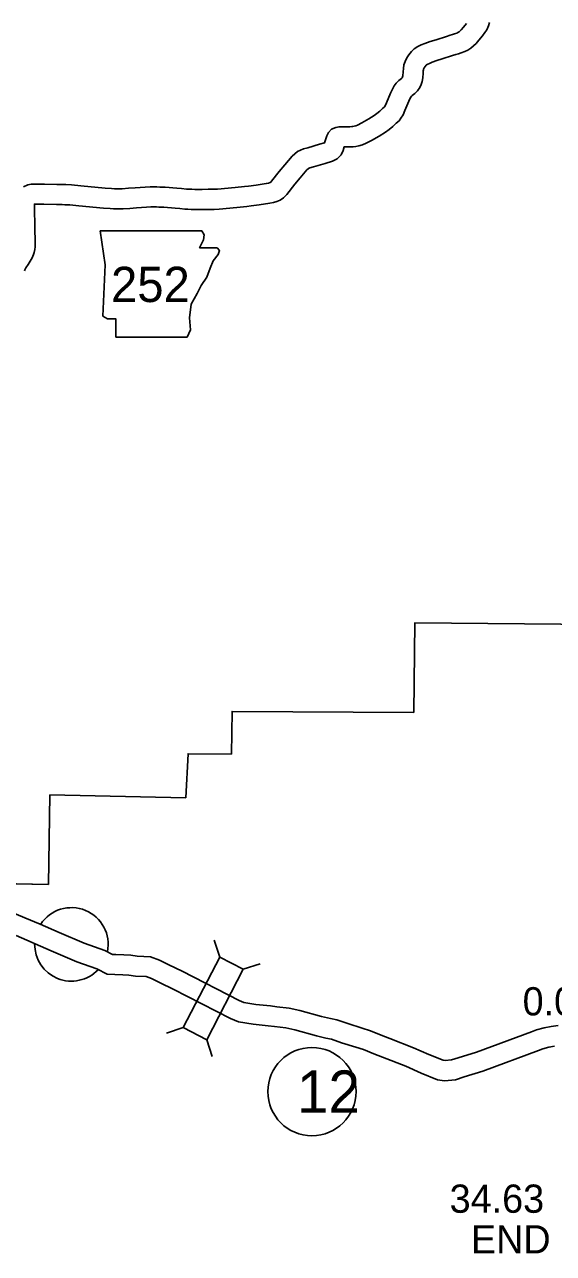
# Model space of a CAD drawing. Extents: x -939622 to -934245, y 1383184 to 1385301.
# Drawn here: x -936340.7 to -936316.9, y 1384400.9 to 1384456 of the extents above; entities that cross this region are included whole.
import ezdxf

# ---------------------------------------------------------------- set-up
doc = ezdxf.new("R2010")
doc.units = 0
for name, color, linetype in [('Level 10', 7, 'Continuous'), ('Level 15', 7, 'Continuous'), ('Level 2', 7, 'Continuous'), ('Level 20', 7, 'Continuous'), ('Level 21', 7, 'Continuous'), ('Level 24', 7, 'Continuous'), ('Level 25', 7, 'Continuous'), ('Level 27', 7, 'Continuous')]:
    doc.layers.add(name, color=color, linetype=linetype)

msp = doc.modelspace()

# ---------------------------------------------------------------- linework, layer by layer
at = {"layer": 'Level 10'}
for points in [[(-936322.712, 1384455.178), (-936322.466, 1384455.271), (-936322.199, 1384455.353), (-936321.743, 1384455.501), (-936321.571, 1384455.553), (-936321.468, 1384455.581), (-936321.382, 1384455.61), (-936321.274, 1384455.648), (-936321.226, 1384455.672), (-936321.176, 1384455.703), (-936321.143, 1384455.731), (-936321.076, 1384455.799), (-936320.979, 1384455.911), (-936320.841, 1384456.077)], [(-936322.39, 1384454.337), (-936322.174, 1384454.419), (-936321.928, 1384454.495), (-936321.474, 1384454.642), (-936321.323, 1384454.687), (-936321.205, 1384454.72), (-936321.088, 1384454.76), (-936320.918, 1384454.819), (-936320.786, 1384454.887), (-936320.647, 1384454.971), (-936320.528, 1384455.073), (-936320.414, 1384455.189), (-936320.294, 1384455.327), (-936320.128, 1384455.526), (-936320.022, 1384455.675), (-936319.93, 1384455.801), (-936319.859, 1384455.971), (-936319.816, 1384456.128)], [(-936340.381, 1384448.864), (-936340.214, 1384448.872), (-936340.06, 1384448.869), (-936339.783, 1384448.862), (-936339.223, 1384448.853), (-936338.972, 1384448.851), (-936338.818, 1384448.846), (-936338.565, 1384448.831), (-936338.149, 1384448.789), (-936337.06, 1384448.692), (-936336.772, 1384448.67), (-936336.634, 1384448.661), (-936336.524, 1384448.657), (-936336.404, 1384448.655), (-936336.294, 1384448.659), (-936336.012, 1384448.681), (-936335.709, 1384448.7), (-936335.261, 1384448.73), (-936335.032, 1384448.742), (-936334.866, 1384448.745), (-936334.734, 1384448.745), (-936334.6, 1384448.74), (-936334.368, 1384448.728), (-936333.835, 1384448.683), (-936333.632, 1384448.667), (-936333.413, 1384448.649), (-936333.296, 1384448.642), (-936333.165, 1384448.636), (-936333.025, 1384448.631), (-936332.703, 1384448.629), (-936332.432, 1384448.636), (-936332.194, 1384448.636), (-936332.01, 1384448.647), (-936331.228, 1384448.713), (-936330.807, 1384448.756), (-936330.623, 1384448.78), (-936330.279, 1384448.828), (-936329.828, 1384448.897), (-936329.725, 1384448.919), (-936329.647, 1384448.941), (-936329.635, 1384448.946), (-936329.586, 1384448.996), (-936329.254, 1384449.433), (-936328.993, 1384449.742), (-936328.665, 1384450.123), (-936328.551, 1384450.234), (-936328.431, 1384450.332), (-936328.285, 1384450.401), (-936328.155, 1384450.449), (-936327.966, 1384450.506), (-936327.439, 1384450.665), (-936327.212, 1384450.728), (-936327.114, 1384451.041), (-936327.034, 1384451.19), (-936326.898, 1384451.336), (-936326.711, 1384451.417), (-936326.561, 1384451.444), (-936326.435, 1384451.447), (-936326.256, 1384451.445), (-936326.077, 1384451.445), (-936325.988, 1384451.449), (-936325.945, 1384451.452), (-936325.89, 1384451.464), (-936325.81, 1384451.487), (-936325.728, 1384451.522), (-936325.539, 1384451.619), (-936325.225, 1384451.8), (-936324.98, 1384451.949), (-936324.866, 1384452.036), (-936324.735, 1384452.141), (-936324.606, 1384452.259), (-936324.543, 1384452.319), (-936324.524, 1384452.343), (-936324.481, 1384452.41), (-936324.431, 1384452.525), (-936324.254, 1384452.951), (-936324.168, 1384453.138), (-936324.086, 1384453.283), (-936323.991, 1384453.403), (-936323.882, 1384453.518), (-936323.763, 1384453.61), (-936323.733, 1384453.641), (-936323.715, 1384453.666), (-936323.707, 1384453.682), (-936323.701, 1384453.731), (-936323.69, 1384453.913), (-936323.676, 1384454.064), (-936323.652, 1384454.22), (-936323.6, 1384454.378), (-936323.519, 1384454.536), (-936323.431, 1384454.673), (-936323.305, 1384454.828), (-936323.184, 1384454.937), (-936323.025, 1384455.041), (-936322.869, 1384455.117), (-936322.712, 1384455.178)], [(-936340.237, 1384447.975), (-936340.21, 1384447.972), (-936340.078, 1384447.97), (-936339.801, 1384447.963), (-936339.234, 1384447.953), (-936338.991, 1384447.951), (-936338.859, 1384447.947), (-936338.636, 1384447.934), (-936338.234, 1384447.893), (-936337.135, 1384447.795), (-936336.836, 1384447.772), (-936336.679, 1384447.762), (-936336.549, 1384447.757), (-936336.396, 1384447.754), (-936336.243, 1384447.76), (-936335.948, 1384447.783), (-936335.651, 1384447.802), (-936335.207, 1384447.832), (-936335.002, 1384447.843), (-936334.859, 1384447.845), (-936334.751, 1384447.845), (-936334.64, 1384447.841), (-936334.428, 1384447.83), (-936333.908, 1384447.786), (-936333.705, 1384447.77), (-936333.475, 1384447.751), (-936333.344, 1384447.744), (-936333.202, 1384447.736), (-936333.042, 1384447.732), (-936332.695, 1384447.729), (-936332.42, 1384447.736), (-936332.169, 1384447.736), (-936331.947, 1384447.749), (-936331.145, 1384447.817), (-936330.702, 1384447.862), (-936330.502, 1384447.888), (-936330.149, 1384447.937), (-936329.667, 1384448.011), (-936329.508, 1384448.045), (-936329.359, 1384448.087), (-936329.209, 1384448.145), (-936329.058, 1384448.248), (-936328.903, 1384448.407), (-936328.551, 1384448.87), (-936328.309, 1384449.158), (-936328.009, 1384449.506), (-936327.952, 1384449.561), (-936327.948, 1384449.565), (-936327.936, 1384449.57), (-936327.868, 1384449.596), (-936327.706, 1384449.645), (-936327.189, 1384449.8), (-936326.85, 1384449.895), (-936326.64, 1384450.004), (-936326.46, 1384450.178), (-936326.38, 1384450.373), (-936326.326, 1384450.546), (-936326.262, 1384450.545), (-936326.058, 1384450.545), (-936325.93, 1384450.55), (-936325.811, 1384450.56), (-936325.672, 1384450.59), (-936325.507, 1384450.637), (-936325.344, 1384450.708), (-936325.109, 1384450.828), (-936324.767, 1384451.026), (-936324.472, 1384451.205), (-936324.313, 1384451.326), (-936324.149, 1384451.457), (-936323.991, 1384451.602), (-936323.87, 1384451.717), (-936323.787, 1384451.827), (-936323.686, 1384451.982), (-936323.603, 1384452.172), (-936323.429, 1384452.591), (-936323.367, 1384452.727), (-936323.338, 1384452.777), (-936323.309, 1384452.814), (-936323.274, 1384452.851), (-936323.167, 1384452.934), (-936323.04, 1384453.061), (-936322.942, 1384453.202), (-936322.873, 1384453.337), (-936322.826, 1384453.483), (-936322.804, 1384453.645), (-936322.792, 1384453.846), (-936322.783, 1384453.955), (-936322.775, 1384454.007), (-936322.767, 1384454.029), (-936322.737, 1384454.087), (-936322.7, 1384454.145), (-936322.65, 1384454.207), (-936322.633, 1384454.222), (-936322.58, 1384454.257), (-936322.509, 1384454.291), (-936322.39, 1384454.337)], [(-936340.719, 1384448.754), (-936340.524, 1384448.84), (-936340.381, 1384448.864)], [(-936340.68, 1384444.974), (-936340.665, 1384445.022), (-936340.649, 1384445.055), (-936340.612, 1384445.118), (-936340.516, 1384445.268), (-936340.33, 1384445.563), (-936340.271, 1384445.706), (-936340.247, 1384445.8), (-936340.215, 1384445.929), (-936340.199, 1384446.051), (-936340.196, 1384446.185), (-936340.194, 1384446.351), (-936340.208, 1384446.812), (-936340.233, 1384447.921), (-936340.232, 1384447.958), (-936340.229, 1384447.975), (-936340.228, 1384447.977), (-936340.237, 1384447.975)]]:
    msp.add_lwpolyline(points, dxfattribs=at)
at = {"layer": 'Level 15'}
for points in [[(-936343.319, 1384416.281), (-936342.97, 1384416.269), (-936342.607, 1384416.228), (-936342.298, 1384416.184), (-936341.943, 1384416.162), (-936341.622, 1384416.162), (-936341.053, 1384416.097), (-936340.663, 1384415.939), (-936339.97, 1384415.659)], [(-936339.974, 1384415.647), (-936339.126, 1384415.276), (-936337.997, 1384414.806), (-936337.065, 1384414.469), (-936336.719, 1384414.294), (-936336.579, 1384414.285), (-936336.225, 1384414.276), (-936335.903, 1384414.253), (-936335.616, 1384414.215), (-936335.028, 1384414.19), (-936334.62, 1384414.037), (-936334.201, 1384413.828), (-936333.605, 1384413.547), (-936331.05, 1384412.23), (-936330.83, 1384412.139), (-936330.292, 1384412.052), (-936329.638, 1384411.979), (-936329.353, 1384411.948), (-936328.806, 1384411.887), (-936328.32, 1384411.778), (-936327.347, 1384411.507), (-936326.95, 1384411.418), (-936326.654, 1384411.352), (-936326.167, 1384411.188), (-936325.53, 1384410.988), (-936325.155, 1384410.868), (-936324.665, 1384410.668), (-936324.284, 1384410.517), (-936323.219, 1384410.105), (-936322.531, 1384409.795), (-936321.896, 1384409.541), (-936321.799, 1384409.525), (-936321.515, 1384409.556), (-936321.21, 1384409.651), (-936320.397, 1384409.907), (-936317.927, 1384410.825), (-936317.7, 1384410.913), (-936317.355, 1384411.004), (-936317.042, 1384411.066), (-936316.723, 1384411.107)], [(-936341.05, 1384415.136), (-936339.48, 1384414.449), (-936338.323, 1384413.967), (-936337.422, 1384413.641), (-936336.961, 1384413.409), (-936336.62, 1384413.386), (-936336.268, 1384413.377), (-936335.996, 1384413.358), (-936335.695, 1384413.317), (-936335.21, 1384413.297), (-936334.98, 1384413.211), (-936334.593, 1384413.018), (-936334.003, 1384412.739), (-936331.428, 1384411.412), (-936331.076, 1384411.267), (-936330.414, 1384411.161), (-936329.736, 1384411.084), (-936329.451, 1384411.054), (-936328.955, 1384410.998), (-936328.54, 1384410.905), (-936327.567, 1384410.635), (-936327.147, 1384410.539), (-936326.896, 1384410.484), (-936326.446, 1384410.332), (-936325.802, 1384410.13), (-936325.462, 1384410.021), (-936325.001, 1384409.833), (-936324.613, 1384409.679), (-936323.567, 1384409.275), (-936322.883, 1384408.967), (-936322.14, 1384408.669), (-936321.824, 1384408.617), (-936321.33, 1384408.671), (-936320.941, 1384408.792), (-936320.105, 1384409.055), (-936317.607, 1384409.984), (-936317.422, 1384410.056), (-936317.152, 1384410.127), (-936316.897, 1384410.177)]]:
    msp.add_lwpolyline(points, dxfattribs=at)
at = {"layer": 'Level 2'}
for points in [[(-936357.586, 1384412.304), (-936354.205, 1384413.743), (-936351.973, 1384413.712), (-936351.848, 1384417.693), (-936339.598, 1384417.434), (-936339.533, 1384421.453), (-936333.441, 1384421.326), (-936333.337, 1384423.299), (-936331.389, 1384423.287), (-936331.362, 1384425.199), (-936323.21, 1384425.157), (-936323.154, 1384429.182), (-936314.965, 1384429.11), (-936314.714, 1384443.093)], [(-936343.366, 1384417.513), (-936339.598, 1384417.434), (-936339.533, 1384421.453), (-936333.441, 1384421.326), (-936333.337, 1384423.299), (-936331.389, 1384423.287), (-936331.362, 1384425.199), (-936323.21, 1384425.157), (-936323.154, 1384429.182), (-936314.965, 1384429.11)]]:
    msp.add_lwpolyline(points, dxfattribs=at)
at = {"layer": 'Level 20'}
for p, q in [((-936331.917, 1384414.175), (-936332.158, 1384414.93)), ((-936330.861, 1384413.631), (-936330.107, 1384413.872)), ((-936333.55, 1384411.007), (-936334.304, 1384410.766)), ((-936332.494, 1384410.463), (-936332.253, 1384409.709))]:
    msp.add_line(p, q, dxfattribs=at)
msp.add_lwpolyline([(-936331.917, 1384414.175), (-936333.55, 1384411.007), (-936332.494, 1384410.463), (-936330.861, 1384413.631)], close=True, dxfattribs=at)
at = {"layer": 'Level 21'}
msp.add_lwpolyline([(-936337.285, 1384446.775), (-936337.057, 1384445.252), (-936337.158, 1384442.943), (-936336.955, 1384442.816), (-936336.575, 1384442.816), (-936336.575, 1384442.004), (-936333.377, 1384442.004), (-936333.225, 1384442.334), (-936333.276, 1384442.867), (-936333.199, 1384443.476), (-936332.92, 1384443.958), (-936332.743, 1384444.313), (-936332.489, 1384444.694), (-936332.337, 1384445.1), (-936332.21, 1384445.43), (-936331.981, 1384445.709), (-936331.931, 1384445.886), (-936332.032, 1384446.013), (-936332.819, 1384446.013), (-936332.641, 1384446.369), (-936332.616, 1384446.597), (-936332.721, 1384446.772)], close=True, dxfattribs=at)
at = {"layer": 'Level 24'}
for start, end in [(348.435, 146.7325), (179.2843, 316.5397)]:
    msp.add_arc((-936338.569, 1384414.744), 1.65, start, end, dxfattribs=at)
at = {"layer": 'Level 27'}
msp.add_circle((-936327.778, 1384408.135), 1.98, dxfattribs=at)

# ---------------------------------------------------------------- texts
at = {"layer": 'Level 21'}
msp.add_text('252', height=1.584, dxfattribs=at).set_placement((-936336.792, 1384443.577))
at = {"layer": 'Level 25'}
for s, p in [('0.0', (-936318.324, 1384411.556)), ('34.63', (-936321.599, 1384402.697)), ('END', (-936320.645, 1384400.873))]:
    msp.add_text(s, height=1.2672, dxfattribs=at).set_placement(p)
at = {"layer": 'Level 27'}
msp.add_text('12', height=1.9008, dxfattribs=at).set_placement((-936328.451, 1384407.185))

doc.saveas('drawing.dxf')
